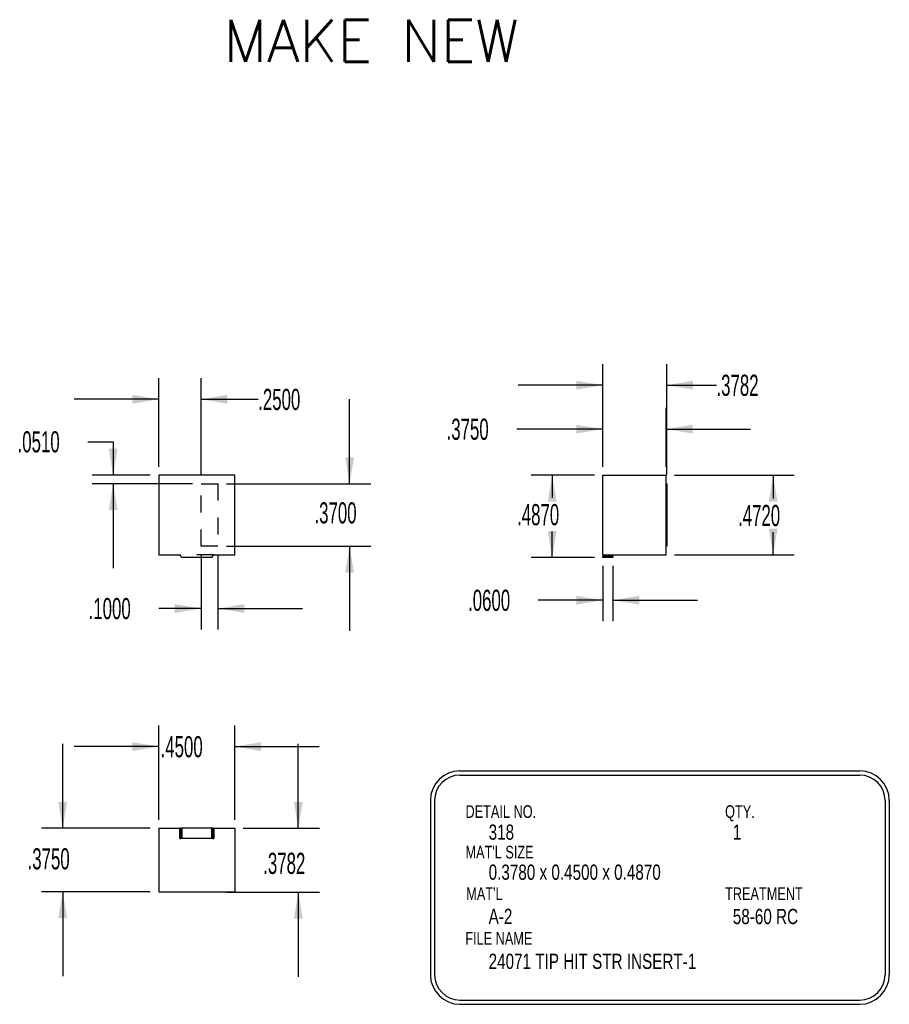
# Model space of a CAD drawing. Header units: inches. Extents: x 1880 to 2363, y -453 to -54.
# Tile 941 of 1056: x 2207.47 to 2212.61, y -447.3 to -441.48. Entities that reach past the tile are written whole.
import ezdxf

# ---------------------------------------------------------------- set-up
doc = ezdxf.new("R2010")
doc.units = ezdxf.units.IN
doc.header["$LTSCALE"] = 0.5
doc.header["$MEASUREMENT"] = 0
doc.linetypes.add('HIDDEN', pattern=[0.225, 0.15, -0.075])
for name, color, linetype in [('SID-M-D', 42, 'Continuous'), ('SID-M-H', 4, 'HIDDEN'), ('SID-M-M', 233, 'Continuous'), ('SID-M-S', 105, 'Continuous'), ('SID-M-S2', 1, 'Continuous')]:
    doc.layers.add(name, color=color, linetype=linetype)
doc.styles.add('SLDTEXTSTYLE0', font='TXT', dxfattribs={"width": 0.595745})
doc.styles.add('T', font='romans.shx')

msp = doc.modelspace()

# ---------------------------------------------------------------- linework, layer by layer
at = {"layer": 'SID-M-D'}
for p, q in [((2210.91801, -444.12141), (2210.91801, -443.5143)), ((2211.29621, -444.17241), (2211.29621, -443.5143)), ((2208.29019, -444.12141), (2208.29019, -443.59791)), ((2208.54019, -444.17241), (2208.54019, -443.59791)), ((2210.91801, -443.6393), (2210.41801, -443.6393)), ((2211.29621, -443.6393), (2211.59058, -443.6393)), ((2208.29019, -443.72291), (2207.79019, -443.72291)), ((2208.54019, -443.72291), (2208.87862, -443.72291)), ((2209.41942, -444.22241), (2209.41942, -443.72241)), ((2210.91801, -444.12141), (2210.91801, -443.77422)), ((2211.29301, -444.12141), (2211.29301, -443.77422)), ((2210.91801, -443.89922), (2210.40907, -443.89922)), ((2211.29301, -443.89922), (2211.79301, -443.89922)), ((2207.87035, -443.9737), (2208.02035, -443.9737)), ((2208.02035, -443.9737), (2208.02035, -444.17141)), ((2208.24019, -444.17141), (2207.89535, -444.17141)), ((2210.86801, -444.17141), (2210.49348, -444.17141)), ((2210.61848, -444.17141), (2210.61848, -444.30544)), ((2211.34301, -444.17141), (2212.05113, -444.17141)), ((2211.92613, -444.17141), (2211.92613, -444.31035)), ((2208.49019, -444.22241), (2207.89535, -444.22241)), ((2208.02035, -444.22241), (2208.02035, -444.72241)), ((2208.69019, -444.22241), (2209.54442, -444.22241)), ((2210.61848, -444.65841), (2210.61848, -444.50388)), ((2211.92613, -444.64341), (2211.92613, -444.50879)), ((2208.69019, -444.59241), (2209.54442, -444.59241)), ((2209.41942, -444.59241), (2209.41942, -445.09241)), ((2208.54019, -444.64241), (2208.54019, -445.08525)), ((2208.64019, -444.64241), (2208.64019, -445.08525)), ((2210.86801, -444.65841), (2210.49348, -444.65841)), ((2211.34301, -444.64341), (2212.05113, -444.64341)), ((2210.91801, -444.70841), (2210.91801, -445.03621)), ((2210.97801, -444.70841), (2210.97801, -445.03621)), ((2208.54019, -444.96025), (2208.29071, -444.96025)), ((2208.64019, -444.96025), (2209.14019, -444.96025)), ((2210.91801, -444.91121), (2210.53619, -444.91121)), ((2210.97801, -444.91121), (2211.47801, -444.91121)), ((2208.29019, -446.21042), (2208.29019, -445.65229)), ((2208.74019, -446.21042), (2208.74019, -445.65229)), ((2207.72158, -446.26042), (2207.72158, -445.76042)), ((2208.29019, -445.77729), (2207.79019, -445.77729)), ((2208.74019, -445.77729), (2209.24019, -445.77729)), ((2209.11616, -446.26042), (2209.11616, -445.76042)), ((2208.24019, -446.26042), (2207.59658, -446.26042)), ((2208.79019, -446.26042), (2209.24116, -446.26042)), ((2208.24019, -446.63542), (2207.59658, -446.63542)), ((2207.72158, -446.63542), (2207.72158, -447.13542)), ((2208.69019, -446.63862), (2209.24116, -446.63862)), ((2209.11616, -446.63862), (2209.11616, -447.13862))]:
    msp.add_line(p, q, dxfattribs=at)
for points in [[(2210.91801, -443.6393), (2210.76201, -443.6133), (2210.76201, -443.6653)], [(2211.29621, -443.6393), (2211.45221, -443.6653), (2211.45221, -443.6133)], [(2208.29019, -443.72291), (2208.13419, -443.69691), (2208.13419, -443.74891)], [(2208.54019, -443.72291), (2208.69619, -443.74891), (2208.69619, -443.69691)], [(2210.91801, -443.89922), (2210.76201, -443.87322), (2210.76201, -443.92522)], [(2211.29301, -443.89922), (2211.44901, -443.92522), (2211.44901, -443.87322)], [(2208.02035, -444.17141), (2208.04635, -444.01541), (2207.99435, -444.01541)], [(2209.41942, -444.22241), (2209.44542, -444.06641), (2209.39342, -444.06641)], [(2210.61848, -444.17141), (2210.59248, -444.32741), (2210.64448, -444.32741)], [(2211.92613, -444.17141), (2211.90013, -444.32741), (2211.95213, -444.32741)], [(2208.02035, -444.22241), (2207.99435, -444.37841), (2208.04635, -444.37841)], [(2211.92613, -444.64341), (2211.95213, -444.48741), (2211.90013, -444.48741)], [(2210.61848, -444.65841), (2210.64448, -444.50241), (2210.59248, -444.50241)], [(2209.41942, -444.59241), (2209.39342, -444.74841), (2209.44542, -444.74841)], [(2210.91801, -444.91121), (2210.76201, -444.88521), (2210.76201, -444.93721)], [(2210.97801, -444.91121), (2211.13401, -444.93721), (2211.13401, -444.88521)], [(2208.54019, -444.96025), (2208.38419, -444.93425), (2208.38419, -444.98625)], [(2208.64019, -444.96025), (2208.79619, -444.98625), (2208.79619, -444.93425)], [(2208.29019, -445.77729), (2208.13419, -445.75129), (2208.13419, -445.80329)], [(2208.74019, -445.77729), (2208.89619, -445.80329), (2208.89619, -445.75129)], [(2207.72158, -446.26042), (2207.74758, -446.10442), (2207.69558, -446.10442)], [(2209.11616, -446.26042), (2209.14216, -446.10442), (2209.09016, -446.10442)], [(2207.72158, -446.63542), (2207.69558, -446.79142), (2207.74758, -446.79142)], [(2209.11616, -446.63862), (2209.09016, -446.79462), (2209.14216, -446.79462)]]:
    msp.add_solid(points, dxfattribs=at)
at = {"layer": 'SID-M-H'}
for p, q in [((2208.54019, -444.59241), (2208.54019, -444.22241)), ((2208.54019, -444.22241), (2208.64019, -444.22241)), ((2208.64019, -444.22241), (2208.64019, -444.59241)), ((2208.64019, -444.59241), (2208.54019, -444.59241)), ((2208.61644, -444.64341), (2208.41394, -444.64341)), ((2210.91801, -444.65091), (2210.97801, -444.65091))]:
    msp.add_line(p, q, dxfattribs=at)
at = {"layer": 'SID-M-M'}
for p, q in [((2210.07255, -445.92108), (2212.43854, -445.92108)), ((2210.07255, -445.94608), (2212.43854, -445.94608)), ((2209.89755, -446.09608), (2209.89755, -447.1266)), ((2209.92255, -446.09608), (2209.92255, -447.1266)), ((2212.58854, -446.09608), (2212.58854, -447.1266)), ((2212.61354, -446.09608), (2212.61354, -447.1266)), ((2210.07255, -447.2766), (2212.43854, -447.2766)), ((2210.07255, -447.3016), (2212.43854, -447.3016))]:
    msp.add_line(p, q, dxfattribs=at)
for centre, radius, start, end in [((2210.07255, -446.09608), 0.175, 90, 180), ((2210.07255, -446.09608), 0.15, 90, 180), ((2212.43854, -446.09608), 0.175, 0, 90), ((2212.43854, -446.09608), 0.15, 0, 90), ((2210.07255, -447.1266), 0.175, 180, 270), ((2210.07255, -447.1266), 0.15, 180, 270), ((2212.43854, -447.1266), 0.15, 270, 0), ((2212.43854, -447.1266), 0.175, 270, 0)]:
    msp.add_arc(centre, radius, start, end, dxfattribs=at)
at = {"layer": 'SID-M-S'}
for p, q in [((2208.29019, -444.17141), (2208.29019, -444.64341)), ((2208.74019, -444.17141), (2208.29019, -444.17141)), ((2208.74019, -444.64341), (2208.74019, -444.17141)), ((2210.91801, -444.64341), (2210.91801, -444.17141)), ((2210.91801, -444.17141), (2211.29301, -444.17141)), ((2211.29301, -444.64341), (2211.29301, -444.17141)), ((2211.29621, -444.22241), (2211.29301, -444.22241)), ((2211.29621, -444.22241), (2211.29621, -444.59241)), ((2211.29621, -444.59241), (2211.29301, -444.59241)), ((2208.29019, -444.64341), (2208.41394, -444.64341)), ((2208.42144, -444.65091), (2208.42144, -444.65341)), ((2208.42144, -444.65341), (2208.42644, -444.65841)), ((2208.60394, -444.65841), (2208.42644, -444.65841)), ((2208.60394, -444.65841), (2208.60894, -444.65341)), ((2208.60894, -444.65091), (2208.60894, -444.65341)), ((2208.61644, -444.64341), (2208.74019, -444.64341)), ((2210.91801, -444.64341), (2211.29301, -444.64341)), ((2210.91801, -444.64341), (2210.91801, -444.65091)), ((2210.97801, -444.65091), (2210.91801, -444.65091)), ((2210.91801, -444.65091), (2210.91801, -444.65341)), ((2210.91801, -444.65341), (2210.97801, -444.65341)), ((2210.91801, -444.65841), (2210.91801, -444.65341)), ((2210.97801, -444.65841), (2210.91801, -444.65841)), ((2210.97801, -444.65091), (2210.97801, -444.64341)), ((2210.97801, -444.65341), (2210.97801, -444.65091)), ((2210.97801, -444.65341), (2210.97801, -444.65841)), ((2208.29019, -446.26042), (2208.29019, -446.63542)), ((2208.29019, -446.26042), (2208.41394, -446.26042)), ((2208.41394, -446.32042), (2208.41394, -446.26042)), ((2208.42144, -446.26042), (2208.41394, -446.26042)), ((2208.42144, -446.32042), (2208.42144, -446.26042)), ((2208.42144, -446.26042), (2208.42644, -446.26042)), ((2208.42644, -446.26042), (2208.42644, -446.32042)), ((2208.60394, -446.26042), (2208.42644, -446.26042)), ((2208.60394, -446.32042), (2208.60394, -446.26042)), ((2208.60394, -446.26042), (2208.60894, -446.26042)), ((2208.60894, -446.26042), (2208.60894, -446.32042)), ((2208.61644, -446.26042), (2208.60894, -446.26042)), ((2208.61644, -446.26042), (2208.61644, -446.32042)), ((2208.61644, -446.26042), (2208.74019, -446.26042)), ((2208.74019, -446.26042), (2208.74019, -446.63542)), ((2208.41394, -446.32042), (2208.42144, -446.32042)), ((2208.42644, -446.32042), (2208.42144, -446.32042)), ((2208.60394, -446.32042), (2208.42644, -446.32042)), ((2208.60894, -446.32042), (2208.60394, -446.32042)), ((2208.60894, -446.32042), (2208.61644, -446.32042)), ((2208.29019, -446.63542), (2208.74019, -446.63542)), ((2208.54019, -446.63862), (2208.54019, -446.63542)), ((2208.64019, -446.63862), (2208.54019, -446.63862)), ((2208.64019, -446.63862), (2208.64019, -446.63542))]:
    msp.add_line(p, q, dxfattribs=at)
for centre, start, end in [((2208.41394, -444.65091), 0, 90), ((2208.61644, -444.65091), 90, 180)]:
    msp.add_arc(centre, 0.0075, start, end, dxfattribs=at)

# ---------------------------------------------------------------- texts
at = {"layer": 'SID-M-D', "style": 'SLDTEXTSTYLE0', "width": 0.75}
for s, height, p in [('DETAIL NO.', 0.075, (2210.10543, -446.19887)), ('QTY.', 0.075, (2211.64167, -446.19887)), ('318', 0.09, (2210.24237, -446.32815)), ('1', 0.09, (2211.6874, -446.32815)), ("MAT'L SIZE", 0.075, (2210.10543, -446.43898)), ('0.3780 x 0.4500 x 0.4870', 0.09, (2210.24237, -446.56496)), ("MAT'L", 0.075, (2210.11006, -446.68515)), ('TREATMENT', 0.075, (2211.64167, -446.68515)), ('A-2', 0.09, (2210.24237, -446.82619)), ('58-60 RC', 0.09, (2211.6874, -446.82727)), ('FILE NAME', 0.075, (2210.10414, -446.94928)), ('24071 TIP HIT STR INSERT-1', 0.09, (2210.24237, -447.0923))]:
    msp.add_text(s, height=height, dxfattribs=at).set_placement(p)
at = {"layer": 'SID-M-D', "char_height": 0.125, "attachment_point": 1, "style": 'SLDTEXTSTYLE0'}
for s, insert in [('.3782', (2211.59058, -443.57738)), ('.2500', (2208.87862, -443.661)), ('.3750', (2209.99344, -443.8373)), ('.0510', (2207.45472, -443.91179)), ('.3700', (2209.21161, -444.33225)), ('.4870', (2210.41066, -444.34274)), ('.4720', (2211.71832, -444.34765)), ('.0600', (2210.12056, -444.84929)), ('.1000', (2207.87509, -444.89833)), ('.4500', (2208.30101, -445.71538)), ('.3750', (2207.51377, -446.37832)), ('.3782', (2208.90835, -446.40532))]:
    msp.add_mtext(s, dxfattribs=dict(at, insert=insert))
at = {"layer": 'SID-M-S2', "insert": (2208.67447, -441.47743), "char_height": 0.25, "width": 3.2544125, "attachment_point": 1, "style": 'T'}
msp.add_mtext('{MAKE NEW}', dxfattribs=at)

doc.saveas('drawing.dxf')
